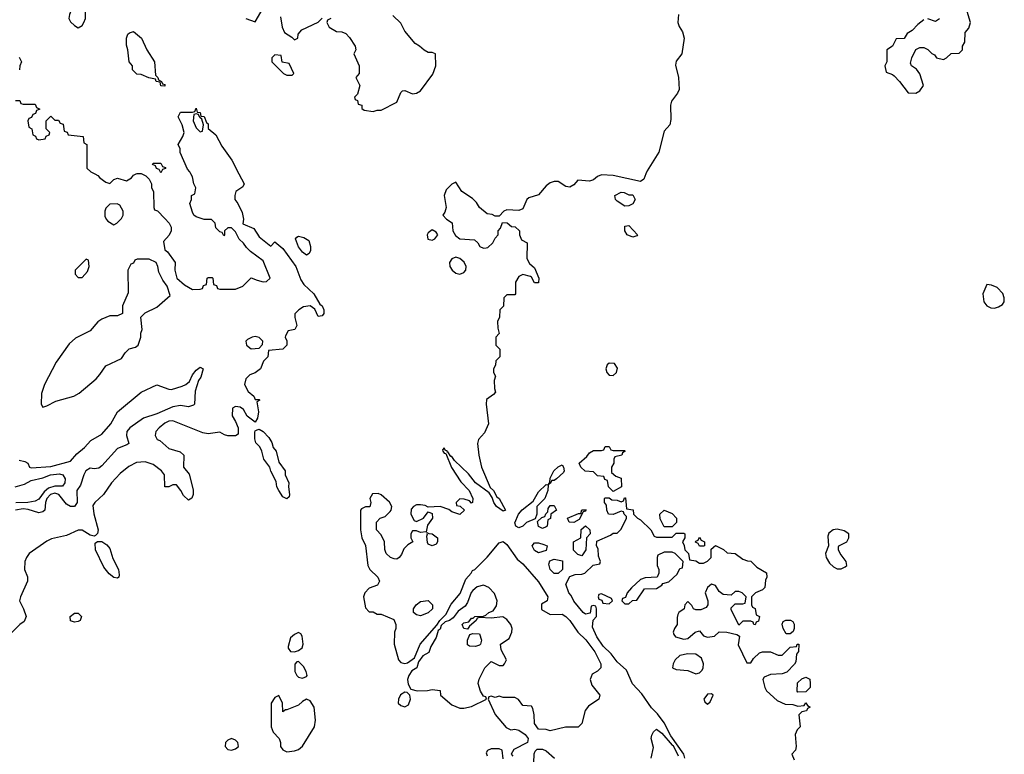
# Model space of a CAD drawing. Header units: inches. Extents: x 2380053 to 2584298, y 380219 to 546618.
# Tile 367 of 656: x 2541712 to 2546719, y 407050 to 410784. Entities that reach past the tile are written whole.
import ezdxf

# ---------------------------------------------------------------- set-up
doc = ezdxf.new("R2010")
doc.units = ezdxf.units.IN
doc.header["$MEASUREMENT"] = 0
doc.layers.add('C5440', color=7, linetype='Continuous')
doc.layers.add('C5441', color=7, linetype='Continuous')

msp = doc.modelspace()

# ---------------------------------------------------------------- linework, layer by layer
at = {"layer": 'C5440', "color": 2}
for points, elevation in [([(2542827.2, 410000), (2542853.4, 409950), (2542846.4, 409933.6), (2542811.3, 409910), (2542806, 409890), (2542806, 409870), (2542821, 409850), (2542843.5, 409803.5), (2542851, 409770), (2542846, 409746), (2542902.8, 409722.8), (2542930, 409681), (2542990, 409632), (2543010, 409654), (2543050, 409620.7), (2543117, 409530), (2543142.4, 409462.4), (2543157.1, 409437.1), (2543208, 409390), (2543238.8, 409338.8), (2543250.4, 409330), (2543259.3, 409310), (2543259.1, 409290), (2543250, 409279.3), (2543230, 409275.3), (2543212.5, 409312.5), (2543188.9, 409328.9), (2543155.3, 409324.7), (2543130.9, 409309.1), (2543111.6, 409288.4), (2543111.3, 409270), (2543122, 409230), (2543112, 409210), (2543078, 409202), (2543063.6, 409176.4), (2543062, 409170), (2543071.3, 409151.3), (2543070.9, 409129.1), (2543050.8, 409109.2), (2542978, 409102), (2542974, 409070), (2542951.3, 409048.7), (2542936, 409010), (2542910, 408989), (2542882, 408978), (2542862, 408958), (2542856, 408930), (2542874.4, 408894.4), (2542902, 408870), (2542910, 408854), (2542930, 408854), (2542934, 408850), (2542918, 408842), (2542927.3, 408790), (2542922, 408758), (2542910, 408738), (2542869.4, 408769.4), (2542850, 408802), (2542833.6, 408813.6), (2542810, 408818), (2542794, 408810), (2542792, 408770), (2542810, 408742), (2542822.8, 408710), (2542823.6, 408676.4), (2542810, 408668.7), (2542771.1, 408668.9), (2542753.2, 408673.2), (2542730, 408688), (2542670, 408679), (2542643.1, 408683.1), (2542490, 408745.2), (2542470, 408742.7), (2542450, 408732.7), (2542421, 408710), (2542404.7, 408690), (2542401, 408670), (2542411.3, 408650), (2542424.1, 408644.1), (2542470, 408604.4), (2542527.5, 408587.5), (2542546, 408570), (2542544.7, 408510), (2542573.7, 408473.7), (2542593.4, 408393.4), (2542594, 408370), (2542587.7, 408352.3), (2542570, 408341.2), (2542545.3, 408365.3), (2542531.6, 408391.6), (2542510, 408419), (2542490, 408419), (2542470, 408409), (2542449.3, 408409.3), (2542449, 408470), (2542433.2, 408490), (2542390, 408523.7), (2542350, 408537), (2542306.2, 408533.8), (2542266.9, 408513.1), (2542222.9, 408477.1), (2542178.8, 408430), (2542138.8, 408370), (2542094.8, 408330), (2542084.7, 408315.3), (2542088.5, 408271.5), (2542110.4, 408190), (2542107.1, 408172.9), (2542098, 408162), (2542090, 408159), (2542070, 408164), (2542030, 408189), (2542010, 408189), (2541950, 408161.2), (2541874.4, 408145.6), (2541850, 408134), (2541761, 408070), (2541746.8, 408050), (2541738.8, 408030), (2541736, 407990), (2541751.1, 407951.1), (2541751, 407930), (2541716, 407850), (2541711.3, 407830), (2541731.3, 407790), (2541744.7, 407750), (2541734.4, 407725.6), (2541712, 407710), (2541670, 407668)], 22), ([(2542094, 410000), (2542110, 409992), (2542119.6, 409979.6), (2542150, 409958), (2542170, 409952), (2542190, 409972), (2542210, 409978), (2542255.3, 409964.7), (2542280.4, 409979.6), (2542290, 409994), (2542305, 410000)], 22), ([(2542334, 410000), (2542354, 409990), (2542370, 409974), (2542382, 409950), (2542382, 409930), (2542392, 409910), (2542394, 409830), (2542398, 409818), (2542412.7, 409812.7), (2542450, 409774), (2542472, 409750), (2542482, 409730), (2542482, 409710), (2542471.6, 409688.4), (2542443.6, 409656.4), (2542450, 409614), (2542463.6, 409603.6), (2542502, 409550), (2542501, 409510), (2542511.3, 409470), (2542550, 409436), (2542590, 409412), (2542630, 409414), (2542642, 409418), (2542647.3, 409432.7), (2542662, 409438), (2542666, 409470), (2542670, 409474), (2542690, 409474), (2542694, 409470), (2542698, 409438), (2542712.7, 409432.7), (2542718, 409418), (2542730, 409414), (2542810, 409414), (2542846, 409430), (2542890, 409472), (2542919.6, 409459.6), (2542950, 409452), (2542967.3, 409452.7), (2542986, 409470), (2542950, 409558), (2542885.2, 409605.2), (2542865.2, 409625.2), (2542850, 409648), (2542828.7, 409668.7), (2542810, 409706), (2542790, 409726), (2542770, 409726), (2542754, 409710), (2542754, 409690), (2542750, 409686), (2542742, 409702), (2542730, 409706), (2542710, 409726), (2542706, 409750), (2542688, 409768), (2542650, 409769), (2542610, 409782), (2542598, 409790), (2542590, 409806), (2542578, 409850), (2542586, 409870), (2542586, 409890), (2542602, 409898), (2542608, 409930), (2542598, 409950), (2542590, 409986), (2542583, 410000)], 22), ([(2544896.9, 410000), (2544886.4, 409973.6), (2544870, 409962), (2544730, 409991.3), (2544670, 409996.2), (2544650, 409987.3), (2544630, 409969.6), (2544610, 409962.9), (2544550, 409969), (2544530, 409945.2), (2544510, 409933.2), (2544490, 409936), (2544450, 409962), (2544430, 409962), (2544410, 409955.3), (2544390, 409939), (2544350, 409893.2), (2544301.4, 409878.6), (2544291.3, 409870), (2544270, 409822), (2544250, 409814), (2544190, 409818), (2544174, 409810), (2544150, 409786), (2544130, 409786), (2544114.6, 409794.6), (2544090, 409798), (2544050, 409829), (2544035.6, 409855.6), (2544014.9, 409874.9), (2543961.2, 409910), (2543930, 409958), (2543910, 409948.7), (2543881.4, 409918.6), (2543871, 409890), (2543881, 409830), (2543874.8, 409805.2), (2543864.7, 409790), (2543882, 409770), (2543910.9, 409750.9), (2543914.8, 409710), (2543927.7, 409687.7), (2543950, 409670.8), (2544024.7, 409664.7), (2544042, 409650), (2544051.6, 409631.6), (2544070, 409622), (2544083.6, 409623.6), (2544093.6, 409626.4), (2544118, 409650), (2544130, 409674), (2544146, 409690), (2544146, 409710), (2544156.4, 409723.6), (2544167.3, 409752.7), (2544191.6, 409751.6), (2544212.7, 409732.7), (2544231.6, 409731.6), (2544254, 409710), (2544254, 409690), (2544264.7, 409664.7), (2544292, 409650), (2544291.3, 409570), (2544305.4, 409545.4), (2544330, 409522), (2544352, 409470), (2544350, 409446), (2544330, 409446), (2544315.3, 409475.3), (2544310, 409478), (2544270, 409488), (2544250, 409478), (2544234, 409450), (2544234, 409390), (2544230, 409386), (2544190, 409386), (2544174, 409370), (2544171.6, 409328.4), (2544154, 409310), (2544152.7, 409272.7), (2544142, 409250), (2544143.6, 409216.4), (2544151.2, 409188.9), (2544134, 409170), (2544134, 409130), (2544154, 409110), (2544154, 409070), (2544134, 409050), (2544131.6, 409028.4), (2544122, 409010), (2544122, 408990), (2544131.3, 408971.3), (2544124.7, 408950), (2544126, 408910), (2544131.3, 408890), (2544122, 408878), (2544086.8, 408853.2), (2544084, 408830), (2544096, 408730), (2544075.5, 408684.5), (2544046, 408650), (2544040.7, 408630), (2544046.8, 408570), (2544060.7, 408510), (2544105.4, 408405.4), (2544122, 408390), (2544138.8, 408358.8), (2544150.4, 408350.4), (2544182, 408290), (2544170, 408285.2), (2544137.2, 408310), (2544122.7, 408330), (2544115.3, 408355.3), (2544099.3, 408379.3), (2544029.6, 408429.6), (2543994.9, 408474.9), (2543923.6, 408543.6), (2543910, 408564), (2543904, 408564), (2543890, 408588), (2543886, 408586), (2543888, 408590), (2543875.5, 408595.5), (2543870, 408608), (2543862.8, 408597.2), (2543864, 408590), (2543870, 408581), (2543878.8, 408578.8), (2543908.1, 408508.1), (2543955.2, 408435.2), (2543997.3, 408390), (2544016, 408350), (2544014, 408330), (2544010, 408326), (2543999, 408339), (2543972.7, 408347.3), (2543950, 408348), (2543932, 408330), (2543934, 408314), (2543951.6, 408311.6), (2543974, 408290), (2543950, 408269), (2543910, 408282), (2543894.6, 408294.6), (2543850, 408309), (2543790, 408306), (2543774.6, 408314.6), (2543750, 408318), (2543730, 408318), (2543714, 408310), (2543703.6, 408296.4), (2543702, 408270), (2543718, 408238), (2543730, 408234), (2543766, 408250), (2543790, 408282), (2543810, 408274), (2543811.3, 408250), (2543786, 408214), (2543779.6, 408180.4), (2543750, 408178), (2543730, 408186), (2543710, 408186), (2543702, 408170), (2543702, 408150), (2543712, 408130), (2543685.4, 408114.6), (2543666, 408094), (2543654.4, 408065.6), (2543642, 408050), (2543630, 408042), (2543616.9, 408043.1), (2543598, 408050), (2543575.3, 408070), (2543568.4, 408091.6), (2543568, 408130), (2543550, 408166), (2543526, 408190), (2543526, 408230), (2543546, 408250), (2543570, 408258), (2543596.5, 408283.5), (2543602, 408290), (2543604, 408310), (2543592.3, 408332.3), (2543550, 408368.7), (2543535.3, 408375.3), (2543505.4, 408374.6), (2543492, 408350), (2543498, 408330), (2543492.7, 408307.3), (2543470, 408308), (2543450, 408298), (2543444.7, 408290), (2543446, 408190), (2543452, 408150), (2543471.2, 408111.1), (2543482, 408010), (2543492, 407990), (2543534, 407950), (2543542, 407930), (2543530.9, 407909.1), (2543490, 407894), (2543466.8, 407870), (2543460.7, 407850), (2543470, 407794), (2543490, 407774), (2543510, 407774), (2543530, 407762), (2543550, 407762), (2543614.8, 407734.8), (2543624.7, 407710), (2543624.7, 407690), (2543618, 407670), (2543616, 407610), (2543638.8, 407530), (2543650, 407516), (2543670, 407511), (2543684.7, 407515.3), (2543719, 407541), (2543749, 407610), (2543834, 407706), (2543849.4, 407730.6), (2543879.5, 407760.5), (2543906.6, 407813.4), (2543952.7, 407867.3), (2543980.2, 407939.8), (2544008, 407970), (2544015.3, 407984.7), (2544026, 407990), (2544090, 408052), (2544150, 408124.7), (2544170, 408130.7), (2544190, 408116), (2544242.5, 408042.5), (2544270, 408018.8), (2544350, 407926.8), (2544398, 407850), (2544394, 407830), (2544366.4, 407813.6), (2544366, 407786), (2544410, 407761), (2544470, 407762.8), (2544490, 407750.6), (2544510.3, 407730.3), (2544550.6, 407670), (2544591.9, 407631.8), (2544636.3, 407570), (2544666.8, 407510), (2544666.8, 407490), (2544650, 407473.2), (2544623.4, 407456.6), (2544614, 407430), (2544622, 407402), (2544662, 407350), (2544658, 407330), (2544604.9, 407295.1), (2544587.5, 407272.5), (2544570, 407206), (2544551.6, 407188.4), (2544488, 407188), (2544410, 407168.7), (2544390, 407175.3), (2544350, 407178), (2544330, 407206), (2544329.2, 407250), (2544322, 407282), (2544314, 407294), (2544270, 407298), (2544248.4, 407328.4), (2544230, 407338), (2544170, 407338), (2544150, 407346), (2544130, 407338), (2544110, 407346), (2544098, 407342), (2544094, 407330), (2544130, 407252), (2544185.4, 407185.4), (2544210, 407174), (2544230, 407178), (2544250, 407172), (2544282, 407150), (2544298, 407130), (2544294, 407110), (2544225.4, 407074.6), (2544212, 407050), (2544219.6, 407039.6)], 26), ([(2541710, 408544.7), (2541738, 408538), (2541754, 408530), (2541762, 408510), (2541770, 408506), (2541870, 408513.1), (2541970, 408540.3), (2542002.1, 408577.9), (2542042.4, 408610), (2542074.6, 408645.4), (2542130, 408677), (2542176.2, 408730), (2542209.2, 408790), (2542329.6, 408890.4), (2542410, 408927.3), (2542470, 408905.5), (2542484.4, 408904.4), (2542538.2, 408921.8), (2542557.2, 408930), (2542575.1, 408944.9), (2542590, 408978.8), (2542610, 409002.8), (2542630, 409017.3), (2542644.7, 409010), (2542633.2, 408966.8), (2542621, 408950), (2542604.9, 408895.1), (2542601, 408830), (2542595.9, 408824.1), (2542570, 408816), (2542530, 408822.9), (2542490, 408816.9), (2542410, 408781.1), (2542341.4, 408758.6), (2542272.7, 408710), (2542257, 408690), (2542254.9, 408670), (2542266.8, 408630), (2542257.6, 408622.4), (2542210, 408603.6), (2542130, 408515.6), (2542115.3, 408504.7), (2542090, 408501.1), (2542070, 408504.4), (2542048.9, 408490), (2542037.6, 408470), (2542021.7, 408418.3), (2542003.1, 408390), (2542004.2, 408330), (2541990.7, 408310), (2541970, 408309.7), (2541950, 408321.1), (2541911.1, 408370), (2541890, 408377.9), (2541869.2, 408370.8), (2541850.2, 408350), (2541843, 408330), (2541840.5, 408290), (2541830, 408281.6), (2541810, 408277.7), (2541754.8, 408294.8), (2541730, 408297.8), (2541690.6, 408290)], 18), ([(2541689.8, 408410.2), (2541736.4, 408423.6), (2541770, 408441.1), (2541830, 408455.3), (2541869, 408470), (2541915.1, 408475.1), (2541931.3, 408470), (2541942.8, 408450), (2541942, 408430), (2541930, 408413.2), (2541890, 408412), (2541857.8, 408402.2), (2541836.7, 408383.3), (2541810, 408347.3), (2541790, 408336.2), (2541754, 408330), (2541691.9, 408328.1)], 14), ([(2545095.3, 407030), (2545088.7, 407050), (2545022.9, 407142.9), (2544990, 407209.3), (2544955.8, 407255.8), (2544925.3, 407285.3), (2544876.6, 407356.6), (2544828, 407408), (2544797.6, 407477.6), (2544750, 407519.3), (2544720.8, 407560.8), (2544680.1, 407600.1), (2544646.9, 407646.9), (2544624.5, 407695.5), (2544628, 407732), (2544646, 407750), (2544646, 407790), (2544642, 407802), (2544630, 407806), (2544618, 407802), (2544612.7, 407767.3), (2544590, 407762), (2544578, 407770), (2544530, 407829), (2544516.5, 407856.5), (2544504, 407870), (2544490, 407914), (2544510, 407954), (2544536.4, 407963.6), (2544570, 407964.7), (2544586, 407970), (2544628.4, 408011.6), (2544662, 408018), (2544666, 408030), (2544656.4, 408056.4), (2544654.6, 408094.6), (2544646, 408110), (2544647.3, 408132.7), (2544716.4, 408163.6), (2544730, 408174), (2544750, 408174), (2544770, 408194), (2544798, 408250), (2544798, 408258), (2544786, 408270), (2544782, 408282), (2544770, 408286), (2544730, 408268), (2544706, 408270), (2544698, 408290), (2544696.4, 408316.4), (2544686, 408330), (2544686, 408350), (2544690, 408354), (2544710, 408354), (2544723.6, 408343.6), (2544750, 408342), (2544770, 408334), (2544782, 408338), (2544787.3, 408352.7), (2544792.7, 408352.7), (2544798, 408298), (2544832.7, 408292.7), (2544834, 408270), (2544854, 408250), (2544870, 408242), (2544922, 408190), (2544938, 408158), (2544950, 408154), (2545030, 408154), (2545050, 408174), (2545090, 408174), (2545094, 408170), (2545094, 408150), (2545082, 408130), (2545091.6, 408111.6), (2545094, 408090), (2545114, 408070), (2545118, 408038), (2545150, 408034), (2545170, 408022), (2545190, 408022), (2545210, 408032), (2545228, 408050), (2545228, 408092), (2545250, 408112), (2545291.6, 408091.6), (2545310, 408074), (2545350, 408071.3), (2545390, 408042), (2545412.7, 408032.7), (2545430, 408032), (2545461.4, 408001.4), (2545510, 407972), (2545512, 407950), (2545505.4, 407934.6), (2545502, 407898), (2545490, 407886), (2545454, 407870), (2545434, 407850), (2545434, 407810), (2545438, 407798), (2545451.6, 407791.6), (2545458, 407758), (2545474, 407750), (2545470, 407726), (2545458, 407722), (2545452.7, 407707.3), (2545446, 407710), (2545442, 407722), (2545430, 407726), (2545390, 407726), (2545370, 407706), (2545330, 407786), (2545330, 407794), (2545350, 407814), (2545390, 407814), (2545402, 407818), (2545406, 407850), (2545386, 407870), (2545370, 407878), (2545350, 407878), (2545330, 407858), (2545290, 407862), (2545270, 407878), (2545250, 407908), (2545230, 407914), (2545210, 407898), (2545198, 407870), (2545211.3, 407830), (2545211.2, 407808.9), (2545203.6, 407796.4), (2545175.3, 407784.7), (2545150, 407784), (2545138, 407790), (2545130, 407806), (2545110, 407826), (2545094, 407810), (2545092, 407790), (2545064.7, 407770), (2545059.8, 407760.2), (2545055.3, 407744.7), (2545056, 407710), (2545042.8, 407690), (2545036, 407670), (2545038, 407658), (2545046.4, 407646.4), (2545090, 407634.8), (2545110, 407638.8), (2545148, 407670), (2545170, 407678), (2545190, 407652), (2545210, 407644.7), (2545246, 407650), (2545270, 407672), (2545308.7, 407671.3), (2545359.6, 407659.6), (2545372, 407650), (2545365.4, 407605.4), (2545410, 407514), (2545430, 407514), (2545443.1, 407536.9), (2545474, 407566), (2545489.4, 407570.6), (2545530.6, 407570.6), (2545570, 407554), (2545590, 407554), (2545630, 407594), (2545662, 407598), (2545666, 407610), (2545674, 407610), (2545672.7, 407572.7), (2545662, 407558), (2545659.6, 407520.4), (2545652.7, 407507.3), (2545612.7, 407467.3), (2545590, 407458), (2545530, 407455.3), (2545498, 407442), (2545491.3, 407430), (2545501, 407390), (2545510, 407372), (2545563.6, 407323.6), (2545605.4, 407305.4), (2545643.6, 407303.6), (2545670, 407294), (2545702, 407298), (2545710, 407312), (2545718, 407298), (2545732, 407290), (2545718, 407282), (2545714, 407270), (2545690, 407266), (2545674, 407250), (2545682, 407190), (2545666.4, 407173.6), (2545656, 407150), (2545661, 407090), (2545658, 407070), (2545638, 407050), (2545650, 407022)], 26), ([(2544924, 407030), (2544936, 407084), (2544922.7, 407130), (2544926.3, 407146.3), (2544935.9, 407164.1), (2544950, 407177.3), (2544977.3, 407157.3), (2545030, 407096), (2545035.3, 407095.3), (2545061.4, 407041.4)], 26), ([(2544170, 407026), (2544166, 407070), (2544150, 407078), (2544110, 407078), (2544091.6, 407068.4), (2544083.6, 407056.4), (2544090, 407042)], 26), ([(2544326, 407006), (2544328.4, 407051.6), (2544334, 407066), (2544344, 407076), (2544370, 407076), (2544390, 407066.8), (2544431.3, 407030)], 26)]:
    msp.add_lwpolyline(points, dxfattribs=dict(at, elevation=elevation))
for points, elevation in [([(2544810, 409894), (2544830, 409894), (2544842, 409870), (2544830, 409848), (2544810, 409838), (2544790, 409835.3), (2544750, 409860.9), (2544742, 409870), (2544739.3, 409890), (2544770, 409906.8), (2544785.4, 409905.4)], 26), ([(2542207.3, 409847.3), (2542170, 409846), (2542150, 409826), (2542144.7, 409810), (2542145.4, 409785.4), (2542152, 409770), (2542159.6, 409759.6), (2542190, 409742), (2542206, 409750), (2542230, 409774), (2542238, 409790), (2542238, 409810), (2542222, 409842)], 22), ([(2543810, 409715.1), (2543790, 409701.2), (2543784.9, 409690), (2543787.9, 409667.9), (2543810, 409663), (2543824, 409670), (2543838, 409690), (2543830, 409704)], 26), ([(2544830, 409678), (2544802, 409690), (2544788.7, 409710), (2544790, 409734), (2544810, 409738), (2544854, 409690), (2544850, 409686)], 26), ([(2543170, 409587), (2543150, 409602), (2543129.6, 409630), (2543114, 409670), (2543120.9, 409679.1), (2543130, 409682.8), (2543157.3, 409677.3), (2543182, 409662), (2543190.7, 409630.7), (2543190.7, 409610), (2543184, 409596)], 22), ([(2542370, 409566), (2542310, 409566), (2542298, 409562), (2542290, 409546), (2542278, 409542), (2542262, 409510), (2542263.6, 409396.4), (2542234, 409330), (2542234, 409290), (2542210, 409278), (2542170, 409278), (2542130, 409262), (2542110, 409248.7), (2542070, 409202.7), (2541995.2, 409164.8), (2541963, 409137), (2541897.5, 409042.5), (2541838, 408930), (2541823.6, 408883.6), (2541822, 408830), (2541830, 408814), (2541850, 408822), (2541895.3, 408844.7), (2541988, 408870), (2542014.5, 408885.5), (2542100.9, 408959.1), (2542120.2, 408979.8), (2542150, 409024.7), (2542230, 409062), (2542248.7, 409090), (2542269.4, 409110.6), (2542300.2, 409119.8), (2542315.3, 409130), (2542328.7, 409170), (2542328.7, 409190), (2542335.3, 409210), (2542328.4, 409271.6), (2542350, 409294), (2542410, 409322), (2542478, 409382), (2542462, 409430), (2542440.2, 409460.2), (2542420.4, 409500.4), (2542415.3, 409530), (2542406, 409550)], 22), ([(2542050, 409566), (2541994, 409510), (2541994, 409490), (2542010, 409474), (2542030, 409474), (2542056.4, 409503.6), (2542066, 409530), (2542062, 409562)], 22), ([(2543930, 409577.2), (2543910, 409569), (2543897.3, 409550), (2543899.1, 409530), (2543910.7, 409510), (2543930, 409495.5), (2543950, 409490.5), (2543970, 409498.8), (2543981.2, 409510), (2543982.7, 409530), (2543971.9, 409551.9), (2543950, 409569.3)], 26), ([(2546630, 409438), (2546610.8, 409390), (2546614.8, 409350), (2546631, 409330), (2546650, 409319.1), (2546670, 409317.3), (2546690, 409324), (2546710, 409336), (2546718, 409350), (2546719.3, 409370), (2546711.9, 409391.9), (2546683.1, 409423.1), (2546654.6, 409434.6)], 30), ([(2542910, 409174), (2542894, 409170), (2542870, 409159), (2542862.8, 409150), (2542866, 409130), (2542890, 409111.3), (2542930, 409114), (2542947.3, 409132.7), (2542948, 409150), (2542930, 409168)], 22), ([(2544710, 409038.4), (2544699.1, 409030), (2544692.2, 409010), (2544698, 408990), (2544710, 408977), (2544730, 408974.9), (2544747.8, 408990), (2544752.5, 409012.5), (2544736.2, 409036.2)], 30), ([(2543070, 408348), (2543050, 408358), (2543029.3, 408390), (2543019.3, 408410), (2543016, 408436), (2542989.4, 408489.4), (2542984, 408510), (2542953.2, 408550), (2542944, 408590), (2542932.5, 408612.5), (2542913.6, 408633.6), (2542907.3, 408652.7), (2542907.3, 408687.3), (2542910, 408694), (2542920.4, 408699.6), (2542930, 408702), (2542950, 408691.3), (2542979.8, 408659.8), (2542994.8, 408634.8), (2543001, 408610), (2543016, 408590), (2543030, 408534), (2543062, 408490), (2543062, 408470), (2543081, 408430), (2543078.8, 408410), (2543084.7, 408370), (2543082, 408358)], 22), ([(2544730, 408594), (2544790, 408594), (2544792, 408590), (2544778, 408582), (2544774, 408570), (2544738, 408562), (2544734, 408550), (2544734, 408530), (2544722, 408510), (2544722, 408482), (2544743.6, 408463.6), (2544770, 408454), (2544772, 408410), (2544730, 408386), (2544706, 408410), (2544702, 408442), (2544687.3, 408447.3), (2544682, 408462), (2544650, 408466), (2544630, 408486), (2544588.4, 408488.4), (2544566, 408510), (2544558, 408530), (2544596.5, 408563.5), (2544610, 408582), (2544630, 408594), (2544670, 408594), (2544682, 408598), (2544690, 408614), (2544710, 408614), (2544718, 408598)], 26), ([(2544402, 408422), (2544408, 408432), (2544410, 408454), (2544429.2, 408490), (2544450, 408511), (2544470, 408522), (2544478, 408510), (2544481, 408490), (2544477.3, 408482.7), (2544442, 408450), (2544430, 408442), (2544418, 408442), (2544410, 408426)], 26), ([(2544250, 408201.2), (2544235.3, 408210), (2544230, 408226), (2544249.5, 408270.5), (2544267.3, 408292.7), (2544324, 408336), (2544350, 408384.7), (2544390, 408422), (2544399.6, 408419.6), (2544398, 408390), (2544382, 408350), (2544342, 408310), (2544342, 408270), (2544334, 408246), (2544290, 408228), (2544270, 408208.7)], 26), ([(2544370, 408198), (2544350, 408208), (2544346, 408234), (2544367.3, 408252.7), (2544382, 408258), (2544387.3, 408272.7), (2544398, 408282), (2544400.4, 408299.6), (2544410, 408314), (2544430, 408314), (2544442, 408290), (2544414, 408270), (2544411.6, 408248.4), (2544398, 408242), (2544394, 408210), (2544390, 408206)], 26), ([(2544530, 408228), (2544506, 408230), (2544498, 408250), (2544554, 408274), (2544566, 408274), (2544570, 408292), (2544592.7, 408292.7), (2544590, 408286), (2544578, 408282), (2544556.9, 408243.1)], 26), ([(2544990, 408206), (2544970, 408246), (2544968, 408270), (2544990, 408291.3), (2545030, 408274), (2545052, 408250), (2545052.7, 408227.3), (2545030, 408206)], 26), ([(2544570, 408058), (2544550, 408066), (2544528, 408088), (2544528, 408130), (2544566, 408150), (2544568, 408192), (2544590, 408212), (2544611.6, 408191.6), (2544614, 408170), (2544594, 408150), (2544591.6, 408088.4)], 26), ([(2543810, 408108.7), (2543790, 408118), (2543785.6, 408125.6), (2543782, 408158), (2543786, 408170), (2543782, 408178), (2543792, 408172), (2543810, 408171.3), (2543836, 408150), (2543836, 408130), (2543830, 408118)], 26), ([(2545190, 408108), (2545168.4, 408108.4), (2545162, 408122), (2545148.4, 408128.4), (2545150, 408134), (2545162, 408138), (2545170, 408154), (2545178, 408138), (2545194, 408130), (2545194, 408110)], 26), ([(2545870, 408194), (2545848.5, 408191.5), (2545826.4, 408173.6), (2545821.1, 408158.9), (2545826, 408110), (2545810.8, 408070), (2545814, 408050), (2545830, 408021), (2545850, 408002), (2545870, 407992), (2545890, 407992), (2545910, 408002), (2545918, 408010), (2545915.3, 408030), (2545884, 408070), (2545875.3, 408090), (2545876.4, 408103.6), (2545878, 408110), (2545918, 408130), (2545928.7, 408150), (2545928, 408170), (2545905.6, 408185.6)], 30), ([(2542210, 407945.2), (2542190, 407949.2), (2542167.2, 407967.2), (2542140.7, 408000.7), (2542097.2, 408090), (2542096.4, 408123.6), (2542108.4, 408131.6), (2542130, 408130.8), (2542154.4, 408114.4), (2542170, 408096), (2542185.1, 408045.1), (2542214.9, 407990), (2542218.5, 407961.5), (2542216, 407950)], 22), ([(2544350, 408074), (2544330, 408085.2), (2544319, 408110), (2544330, 408124.7), (2544350, 408124.7), (2544376.9, 408116.9), (2544394, 408110), (2544390, 408086)], 26), ([(2545030, 408078), (2544990, 408078), (2544958, 408062), (2544954, 408050), (2544954, 408010), (2544962, 407990), (2544962, 407970), (2544954, 407950), (2544892.7, 407947.3), (2544870, 407938), (2544823.5, 407896.5), (2544802, 407870), (2544792.7, 407847.3), (2544778, 407842), (2544774, 407830), (2544790, 407814), (2544810, 407814), (2544828, 407832), (2544850, 407834), (2544888.7, 407891.3), (2544950, 407892), (2544978, 407910), (2544982, 407918), (2545013.6, 407926.4), (2545055.3, 407964.7), (2545070, 407994), (2545082, 407998), (2545086, 408030), (2545046, 408070)], 26), ([(2544450, 407968.7), (2544430, 407969), (2544410, 407988.7), (2544403.1, 408016.9), (2544407.3, 408032.7), (2544430, 408042), (2544472.7, 408032.7), (2544472, 407990)], 26), ([(2544070, 407909.2), (2544039.1, 407900.9), (2544017.1, 407882.9), (2544007.7, 407872.3), (2543990, 407822), (2543977.1, 407802.9), (2543942.3, 407777.7), (2543916.3, 407743.7), (2543898, 407730), (2543876.3, 407723.7), (2543855.9, 407704.1), (2543850, 407686), (2543840.9, 407679.1), (2543830, 407644), (2543803, 407597), (2543792.8, 407567.2), (2543762, 407550), (2543741, 407519), (2543731, 407490), (2543706, 407474), (2543690.5, 407450), (2543684, 407430), (2543686.8, 407406.8), (2543701.4, 407381.4), (2543733, 407373), (2543786.6, 407373.4), (2543810, 407378.8), (2543850, 407374), (2543852, 407350), (2543910, 407301), (2543950, 407284.7), (2543970, 407284.7), (2544010, 407292), (2544086, 407330), (2544082, 407342), (2544070, 407346), (2544055.3, 407370), (2544044, 407410), (2544048, 407432), (2544078, 407490), (2544110, 407522), (2544150, 407502), (2544170, 407502), (2544178, 407510), (2544188, 407530), (2544160.4, 407580.4), (2544158, 407610), (2544202, 407638), (2544214, 407670), (2544216, 407690), (2544209.2, 407710), (2544190, 407735.3), (2544168.8, 407748.9), (2544110, 407742), (2544050, 407746), (2544038, 407742), (2544034, 407730), (2543999.6, 407700.4), (2543990, 407686), (2543970, 407688.7), (2543962, 407710), (2543970, 407718), (2543996.4, 407723.6), (2544010, 407742), (2544018, 407742), (2544026, 407750), (2544070, 407751.3), (2544083.1, 407756.9), (2544098, 407770), (2544120.2, 407779.8), (2544136, 407804), (2544140.9, 407830), (2544127, 407867), (2544097.2, 407897.2)], 26), ([(2544670, 407866), (2544658, 407862), (2544654, 407850), (2544658, 407838), (2544672.7, 407832.7), (2544678, 407818), (2544710, 407814), (2544726, 407830), (2544722, 407842)], 26), ([(2543750, 407754), (2543730, 407759), (2543715.3, 407770), (2543714, 407790), (2543728.7, 407810), (2543750, 407826), (2543790, 407831), (2543812, 407810), (2543811.3, 407790), (2543790, 407769)], 26), ([(2541990, 407721.2), (2541970, 407728), (2541969.3, 407750), (2541990, 407766.8), (2542010, 407766.8), (2542026.8, 407750), (2542018.8, 407730), (2542010, 407724.5)], 22), ([(2545610, 407662), (2545594, 407690), (2545588.8, 407711.1), (2545595.3, 407724.7), (2545608.4, 407731.6), (2545631.6, 407731.6), (2545644.7, 407724.7), (2545651.3, 407711.3), (2545651.3, 407690), (2545645.4, 407674.6), (2545630, 407662)], 26), ([(2543130, 407668.7), (2543110, 407659), (2543090, 407642), (2543078, 407598), (2543078, 407590), (2543090, 407572), (2543110, 407571.3), (2543130, 407578), (2543148.9, 407591.1), (2543154, 407610), (2543148.7, 407650), (2543142, 407662)], 26), ([(2544030, 407597.2), (2544000.2, 407600.2), (2543990, 407606), (2543989, 407630), (2544002, 407658), (2544016.4, 407663.6), (2544050, 407662), (2544060.7, 407630), (2544056, 407610), (2544050, 407604)], 26), ([(2545110, 407561.2), (2545070, 407552.7), (2545046, 407530), (2545036, 407510), (2545032, 407490), (2545050, 407481), (2545110, 407476), (2545150, 407458), (2545170, 407464.7), (2545183.1, 407476.9), (2545188.7, 407490), (2545189, 407510), (2545179.3, 407539.3), (2545150, 407559)], 26), ([(2543130, 407522), (2543121, 407519), (2543111.3, 407508.7), (2543110.9, 407489.1), (2543110.8, 407470), (2543120.7, 407450), (2543130, 407442), (2543150, 407437.3), (2543170, 407444.7), (2543173.2, 407450), (2543169.2, 407470), (2543155.9, 407495.9)], 26), ([(2545670, 407366), (2545666, 407370), (2545667.3, 407412.7), (2545690, 407434), (2545710, 407442), (2545731, 407431), (2545732, 407410), (2545732, 407390), (2545710, 407368)], 26), ([(2543030, 407348), (2543010, 407339), (2542991, 407310), (2542990.8, 407190), (2543001.6, 407161.6), (2543031.3, 407130), (2543038, 407110), (2543038, 407090), (2543050, 407072), (2543070, 407062.8), (2543110, 407067.7), (2543130, 407074.8), (2543150, 407091), (2543211.6, 407190), (2543216.6, 407223.4), (2543209.3, 407290), (2543190, 407321.2), (2543170, 407329.2), (2543150, 407319), (2543130, 407299), (2543070, 407275.3), (2543063.6, 407276.4), (2543050, 407266), (2543049, 407310)], 26), ([(2543670, 407365.2), (2543648.6, 407351.5), (2543638, 407330), (2543637.3, 407310), (2543650, 407297.3), (2543670, 407290.6), (2543690, 407301), (2543699.3, 407330), (2543695.3, 407350), (2543683.1, 407363.1)], 26), ([(2545230, 407358), (2545210, 407355.3), (2545191.3, 407330), (2545196.9, 407316.9), (2545210, 407304.7), (2545223.1, 407316.9), (2545238, 407350)], 26), ([(2542790, 407129.4), (2542770, 407122), (2542759.3, 407110), (2542757.1, 407090), (2542770, 407073.4), (2542790, 407070.6), (2542810, 407077.3), (2542825.2, 407090), (2542821.2, 407110), (2542810, 407121.2)], 26)]:
    msp.add_lwpolyline(points, close=True, dxfattribs=dict(at, elevation=elevation))
at = {"layer": 'C5441', "color": 2}
for points, elevation in [([(2542030, 410966), (2542010, 410966), (2541990, 410926), (2541981, 410850), (2541964.7, 410810), (2541962, 410790), (2541970, 410774), (2541990, 410754), (2542010, 410742), (2542030, 410754), (2542038, 410770), (2542046, 410790), (2542046, 410830), (2542058, 410850), (2542058, 410890), (2542038, 410930), (2542038, 410950)], 26), ([(2542450, 410446), (2542430, 410448), (2542426, 410466), (2542406, 410470), (2542402, 410482), (2542368.4, 410488.4), (2542330, 410506), (2542307.3, 410507.3), (2542286, 410530), (2542286, 410550), (2542268, 410570), (2542262, 410630), (2542254.6, 410654.6), (2542255.3, 410690), (2542262, 410710), (2542270, 410718), (2542290, 410724.7), (2542330.9, 410690.9), (2542358, 410630), (2542398, 410570), (2542402, 410502), (2542414, 410490), (2542418, 410478), (2542434, 410470), (2542438, 410458), (2542450, 410454)], 22), ([(2543010, 410606), (2542994, 410590), (2542994, 410570), (2543054, 410510), (2543070, 410502), (2543090, 410502), (2543098, 410502), (2543106, 410510), (2543082, 410562), (2543047.3, 410567.3), (2543042, 410602)], 26), ([(2542610, 410306), (2542598, 410302), (2542594, 410270), (2542610, 410234), (2542630, 410214), (2542642, 410218), (2542646, 410250), (2542638, 410278), (2542627.3, 410287.3), (2542622, 410302)], 22), ([(2542430, 410006), (2542422, 410022), (2542407.3, 410027.3), (2542402, 410042), (2542387.3, 410047.3), (2542390, 410054), (2542430, 410054), (2542438, 410038), (2542452.7, 410032.7), (2542452.7, 410027.3), (2542438, 410022)], 22)]:
    msp.add_lwpolyline(points, close=True, dxfattribs=dict(at, elevation=elevation))
for points, elevation in [([(2542862, 410790), (2542910, 410774), (2542950, 410842)], 26), ([(2543294, 410790), (2543278, 410782), (2543274, 410770), (2543285.4, 410745.4), (2543323.6, 410723.6), (2543350, 410722), (2543370, 410714), (2543390, 410694), (2543418, 410650), (2543422, 410630), (2543412, 410610), (2543438.8, 410550), (2543438, 410510), (2543422, 410490), (2543442, 410450), (2543430, 410406), (2543414, 410390), (2543418, 410378), (2543430, 410374), (2543434, 410354), (2543452, 410350), (2543452.7, 410332.7), (2543463.6, 410323.6), (2543510, 410318), (2543530, 410324.7), (2543550, 410324.7), (2543630, 410364.7), (2543650, 410414), (2543658, 410422), (2543670, 410424.7), (2543710, 410407.3), (2543730, 410411.3), (2543750, 410422), (2543812.9, 410507.1), (2543828, 410550), (2543826, 410610), (2543810, 410618), (2543790, 410618), (2543768.4, 410628.4), (2543746, 410650), (2543723.1, 410663.1), (2543670, 410726), (2543650, 410766), (2543610, 410806)], 26), ([(2545062, 410810), (2545059.3, 410770), (2545065.5, 410750), (2545082.5, 410722.5), (2545090.7, 410690.7), (2545078.8, 410610), (2545050, 410574), (2545046.6, 410553.4), (2545062.4, 410490), (2545066.4, 410430), (2545057.1, 410410), (2545026.4, 410370), (2545022.4, 410350), (2545023.5, 410276.5), (2545018, 410250), (2544990, 410218), (2544961.6, 410110), (2544903.5, 410016.5), (2544896.9, 410000)], 26), ([(2546310, 410784), (2546279.8, 410760.2), (2546250, 410728.7), (2546225.4, 410714.6), (2546210, 410688), (2546170, 410686), (2546151.2, 410648.9), (2546122, 410630), (2546122, 410570), (2546112, 410550), (2546118, 410518), (2546150, 410506), (2546158.5, 410498.5), (2546186, 410470), (2546230, 410412), (2546270, 410411.3), (2546290, 410422), (2546308.7, 410450), (2546289.4, 410509.4), (2546272.9, 410532.9), (2546248, 410550), (2546243.1, 410563.1), (2546249.3, 410590.7), (2546270, 410632), (2546290, 410642), (2546310, 410642), (2546330, 410632), (2546350, 410612), (2546364.7, 410604.7), (2546374, 410590), (2546410, 410582), (2546426, 410590), (2546448.4, 410611.6), (2546490, 410614), (2546506, 410630), (2546506, 410650), (2546518, 410670), (2546520.4, 410719.6), (2546539, 410741), (2546548, 410770), (2546530, 410826)], 30), ([(2543038.8, 410798.8), (2543046.4, 410746.4), (2543058.8, 410718.8), (2543096, 410696), (2543110, 410682), (2543126, 410690), (2543128.7, 410711.3), (2543147.3, 410732.7), (2543230, 410772), (2543250, 410792)], 26), ([(2546390, 410788), (2546370, 410775.3), (2546330, 410789)], 30), ([(2541710, 410594), (2541722, 410570), (2541712, 410550), (2541711.6, 410528.4)], 22), ([(2541690, 410374), (2541712.7, 410372.7), (2541718, 410358), (2541730, 410354), (2541790, 410354), (2541798, 410338), (2541814, 410330), (2541798, 410322), (2541792.7, 410307.3), (2541778, 410302), (2541772.7, 410287.3), (2541758, 410282), (2541754, 410270), (2541758, 410238), (2541774, 410230), (2541778, 410198), (2541792.7, 410192.7), (2541798, 410178), (2541810, 410174), (2541842, 410178), (2541847.3, 410192.7), (2541862, 410198), (2541866, 410210), (2541846, 410230), (2541846, 410270), (2541870, 410294), (2541890, 410274), (2541910, 410274), (2541918, 410258), (2541932.7, 410252.7), (2541938, 410218), (2541952.7, 410212.7), (2541958, 410198), (2542034, 410190), (2542038, 410158), (2542054, 410150), (2542054, 410030), (2542074, 410010), (2542094, 410000)], 22), ([(2542583, 410000), (2542578, 410010), (2542564.7, 410024.7), (2542528.4, 410108.4), (2542527.3, 410127.3), (2542518, 410150), (2542542, 410190), (2542548, 410210), (2542538, 410250), (2542518, 410290), (2542530, 410314), (2542590, 410314), (2542602, 410318), (2542610, 410334), (2542614, 410314), (2542630, 410312), (2542634, 410294), (2542650, 410292), (2542662, 410262), (2542670, 410254), (2542671.1, 410231.1), (2542710, 410198), (2542740.5, 410140.5), (2542790.6, 410070), (2542827.2, 410000)], 22), ([(2542305, 410000), (2542310, 410002), (2542330, 410002), (2542334, 410000)], 22)]:
    msp.add_lwpolyline(points, dxfattribs=dict(at, elevation=elevation))

doc.saveas('drawing.dxf')
